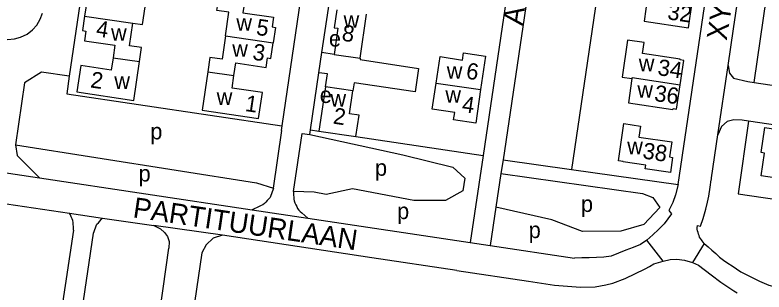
# Model space of a CAD drawing. Extents: x 163012 to 165277, y 382513 to 383987.
# Drawn here: x 164465.3 to 164649.9, y 382827.9 to 382896.1 of the extents above; entities that cross this region are included whole.
import ezdxf

# ---------------------------------------------------------------- set-up
doc = ezdxf.new("R2010")
doc.units = 0
for name, color, linetype in [('BLT_Basislijn', 7, 'Continuous'), ('BLT_Bebouwing', 7, 'Continuous'), ('BLT_Centroide', 7, 'Continuous'), ('BLT_Huisnummer', 7, 'Continuous'), ('BLT_Onderverdeling_panden', 7, 'Continuous'), ('BLT_Plantopo', 7, 'Continuous'), ('BLT_Straatnaam', 7, 'Continuous'), ('BLT_Vlakafsluiter', 7, 'Continuous')]:
    doc.layers.add(name, color=color, linetype=linetype)

msp = doc.modelspace()

# ---------------------------------------------------------------- linework, layer by layer
at = {"layer": 'BLT_Basislijn'}
for p, q in [((164608.33, 383012.59), (164585.62, 382860.44)), ((164601.79, 383003.93), (164580.71, 382861.48)), ((164623.62, 383000.7), (164602.47, 382858.06)), ((164628.79, 382854.35), (164649.95, 382996.86)), ((164647.48, 382879.52), (164660.4, 382966.66)), ((164642.45, 382892.72), (164653.01, 382964.1)), ((164540.96, 382886.85), (164544.17, 382908.56)), ((164641.11, 382883.66), (164642.45, 382892.72)), ((164540.23, 382881.91), (164540.96, 382886.85)), ((164543.97, 382886.41), (164540.96, 382886.85)), ((164564.82, 382882.96), (164563.95, 382877.19)), ((164538.14, 382867.8), (164540.23, 382881.91)), ((164529.03, 382853.43), (164531.13, 382867.66)), ((164531.13, 382868.82), (164530.96, 382867.69)), ((164530.96, 382867.69), (164531.13, 382867.66)), ((164537.98, 382866.66), (164538.14, 382867.8)), ((164538.14, 382867.8), (164540.26, 382867.51)), ((164533.97, 382852.67), (164536.08, 382866.94)), ((164536.08, 382866.94), (164537.98, 382866.66)), ((164549.37, 382866.17), (164580.71, 382861.48)), ((164637.02, 382855.99), (164638.59, 382866.63)), ((164465.48, 382864.11), (164524.84, 382854.78)), ((164580.71, 382861.48), (164577.54, 382840.08)), ((164585.62, 382860.44), (164585.11, 382857.04)), ((164585.62, 382860.44), (164602.47, 382858.06)), ((164403.85, 382858.43), (164478.77, 382847.33)), ((164585.11, 382857.04), (164583.88, 382848.76)), ((164602.47, 382858.06), (164628.79, 382854.35)), ((164471.41, 382855.99), (164523.75, 382848.15)), ((164524.84, 382854.78), (164529.03, 382853.43)), ((164539.07, 382852.47), (164533.97, 382852.67)), ((164478.77, 382847.33), (164486.91, 382846.12)), ((164583.88, 382848.76), (164582.47, 382839.34)), ((164486.91, 382846.12), (164499.57, 382844.24)), ((164537.47, 382846.09), (164577.54, 382840.08)), ((164516.46, 382841.89), (164499.57, 382844.24)), ((164577.54, 382840.08), (164582.47, 382839.34)), ((164498.41, 382804.11), (164503.27, 382838.72)), ((164582.47, 382839.34), (164603.21, 382836.23)), ((164574.25, 382833.19), (164553.3, 382836.29))]:
    msp.add_line(p, q, dxfattribs=at)
for points in [[(164497.18, 382988.9), (164494.52, 382988.07), (164478.67, 382881.05)], [(164541.9, 382982.32), (164547.3, 382978.88), (164531.13, 382868.82)], [(164647.48, 382879.52), (164696.14, 382872.3), (164696.93, 382872.77), (164697.59, 382873.41), (164710.09, 382957.72), (164709.64, 382958.53), (164709, 382959.2), (164660.4, 382966.66)], [(164455.28, 382898.84), (164455.32, 382897.41), (164455.64, 382895.88), (164456.21, 382894.52), (164457.01, 382893.29), (164458.01, 382892.23), (164459.22, 382891.34), (164460.44, 382890.73), (164461.99, 382890.3), (164463.5, 382890.12), (164465.17, 382890.24), (164466.73, 382890.65), (164468.3, 382891.42), (164469.64, 382892.45), (164470.71, 382893.64), (164471.57, 382895.09), (164472.11, 382896.58)], [(164550.42, 382885.46), (164550.37, 382885.16), (164564.82, 382882.96)], [(164641.11, 382883.66), (164641.47, 382881.77), (164642.45, 382880.57), (164645.93, 382879.75), (164647.48, 382879.52)], [(164478.67, 382881.05), (164471.85, 382882.02), (164467.71, 382879.4), (164465.48, 382864.11)], [(164478.67, 382881.05), (164478.14, 382876.67), (164531.13, 382868.82)], [(164541.86, 382878.45), (164542.32, 382881.6), (164540.23, 382881.91)], [(164563.95, 382877.19), (164548.89, 382879.45), (164548.61, 382877.48)], [(164646.13, 382870), (164644.55, 382870.23), (164642.51, 382870.31), (164640.89, 382869.91), (164639.5, 382868.63), (164638.59, 382866.63)], [(164646.13, 382870), (164643.57, 382852.07), (164772.45, 382833.23), (164790.55, 382848.49)], [(164790.55, 382848.49), (164787.78, 382849.06), (164646.13, 382870)], [(164537.98, 382866.66), (164560.93, 382861.71), (164573.25, 382858.6), (164576.19, 382855.91), (164575.7, 382852.79), (164571.44, 382850.45), (164563.67, 382850.41), (164548.53, 382853.27), (164542.04, 382851.89), (164539.07, 382852.47)], [(164465.48, 382864.11), (164465.87, 382861.51), (164471.41, 382855.99)], [(164585.11, 382857.04), (164620.02, 382852.14), (164622.52, 382851.14), (164624.27, 382848.71), (164620.35, 382844.51), (164614.68, 382842.88), (164605.23, 382842.77), (164597.63, 382845.71), (164583.88, 382848.76)], [(164636.66, 382853.69), (164636.94, 382855.56), (164636.97, 382855.7), (164636.99, 382855.85), (164637.02, 382855.99)], [(164529.03, 382853.43), (164528.87, 382852.99), (164528.72, 382852.54), (164528.56, 382852.09), (164528.4, 382851.64), (164528.2, 382851.21), (164527.86, 382850.83), (164527.52, 382850.45), (164527.18, 382850.06), (164526.83, 382849.68), (164526.43, 382849.38), (164525.97, 382849.17), (164525.5, 382848.95), (164523.75, 382848.15)], [(164628.79, 382854.35), (164628.17, 382851.82), (164627.45, 382849.91), (164626.51, 382847.95), (164627.17, 382847.17), (164625.33, 382844.65), (164623.92, 382843.32), (164622.51, 382841.99), (164621.09, 382840.66)], [(164635.58, 382848.27), (164636.02, 382850.05), (164636.33, 382851.53), (164636.66, 382853.69)], [(164533.97, 382852.67), (164533.99, 382852.2), (164534.01, 382851.72), (164534.03, 382851.25), (164534.05, 382850.78), (164534.12, 382850.31), (164534.33, 382849.84), (164534.55, 382849.38), (164534.76, 382848.92), (164534.98, 382848.45), (164535.27, 382848.05), (164535.66, 382847.71), (164536.04, 382847.37), (164537.47, 382846.09)], [(164635.19, 382839.84), (164634.97, 382840.15), (164634.74, 382840.47), (164634.51, 382840.78), (164634.28, 382841.09), (164634.08, 382841.41), (164633.96, 382841.8), (164633.83, 382842.18), (164633.7, 382842.57), (164633.58, 382842.95), (164633.51, 382843.35), (164633.51, 382843.75), (164633.52, 382844.16), (164633.56, 382844.3), (164634.29, 382844.11), (164634.93, 382846.01), (164635.58, 382848.27)], [(164499.57, 382844.24), (164501.17, 382843.43), (164502.16, 382842.59), (164502.94, 382841.54), (164503.32, 382840.32), (164503.27, 382838.72)], [(164516.46, 382841.89), (164514.15, 382841.15), (164512.42, 382839.49), (164511.39, 382837.58)], [(164553.3, 382836.29), (164516.46, 382841.89)], [(164621.09, 382840.66), (164619.49, 382839.63), (164617.69, 382838.89), (164615.89, 382838.16), (164614.1, 382837.43), (164612.3, 382836.69), (164610.49, 382836.47), (164608.67, 382836.41), (164606.85, 382836.35), (164605.03, 382836.29), (164603.21, 382836.23)], [(164635.19, 382839.84), (164636.15, 382839.01), (164637.1, 382838.18), (164638.05, 382837.35), (164639, 382836.51), (164639.98, 382835.71), (164641.05, 382835.01), (164642.11, 382834.3), (164643.18, 382833.6), (164644.24, 382832.89), (164645.35, 382832.26), (164646.5, 382831.71), (164647.65, 382831.15), (164648.8, 382830.6), (164649.95, 382830.05), (164651.14, 382829.61), (164652.34, 382829.22), (164653.54, 382828.83), (164654.75, 382828.44), (164655.95, 382828.04)], [(164511.39, 382837.58), (164501.34, 382769.35), (164495.56, 382731.44)], [(164591.94, 382830.57), (164598.31, 382829.6), (164604.68, 382829.12), (164608.37, 382829.15), (164610.93, 382829.65), (164612.71, 382830.08), (164615.75, 382831.18), (164620.68, 382833.6), (164621.72, 382834.2), (164622.77, 382834.81), (164625.08, 382835.51)], [(164625.08, 382835.51), (164626.81, 382835.86), (164628.47, 382835.97), (164630.39, 382835.73), (164632.31, 382835.2)], [(164632.31, 382835.2), (164633.82, 382834.51), (164636.89, 382832.14), (164639.31, 382830.29)], [(164574.25, 382833.19), (164591.94, 382830.57)], [(164639.31, 382830.29), (164642.52, 382828.15), (164643.29, 382827.72)]]:
    msp.add_lwpolyline(points, dxfattribs=at)
at = {"layer": 'BLT_Bebouwing'}
for p, q in [((164550.42, 382885.46), (164552.01, 382896.32)), ((164543.97, 382886.41), (164550.42, 382885.46)), ((164541.86, 382878.45), (164540.26, 382867.51)), ((164548.61, 382877.48), (164541.86, 382878.45)), ((164540.26, 382867.51), (164549.37, 382866.17))]:
    msp.add_line(p, q, dxfattribs=at)
for points in [[(164492.28, 382904.13), (164491.83, 382901.05), (164484.3, 382902.16), (164483.95, 382899.77), (164483.1, 382899.9), (164482.5, 382895.86)], [(164494.36, 382894.11), (164496.75, 382893.76), (164497.64, 382899.83), (164498.24, 382899.74), (164498.74, 382903.18)], [(164517.2, 382890.97), (164518.04, 382896.81), (164515.12, 382897.23), (164515.63, 382900.72)], [(164522, 382899.75), (164521.53, 382896.68), (164529.04, 382895.57), (164528.69, 382893.17), (164529.54, 382893.04), (164528.98, 382889.24)], [(164621.27, 382900.59), (164620.37, 382894.58), (164631.35, 382892.97), (164632.27, 382899.17)], [(164544.65, 382897.4), (164544, 382892.97), (164544.91, 382892.84), (164543.97, 382886.41)], [(164482.5, 382895.86), (164481.97, 382892.29), (164482.82, 382892.17), (164482.46, 382889.78), (164489.98, 382888.66), (164489.53, 382885.59)], [(164496, 382884.64), (164496.52, 382888.13), (164493.55, 382888.56), (164494.36, 382894.11)], [(164517.2, 382890.97), (164516.37, 382885.23), (164513.39, 382885.66), (164512.88, 382882.16)], [(164629.27, 382878.94), (164630.15, 382884.92), (164629.29, 382885.05), (164629.32, 382885.28), (164620.03, 382886.65), (164620.4, 382889.32), (164616.34, 382889.89), (164615.02, 382880.83), (164617.4, 382880.48)], [(164519.27, 382881.21), (164519.73, 382884.3), (164527.23, 382883.19), (164527.58, 382885.57), (164528.42, 382885.43), (164528.98, 382889.24)], [(164569.12, 382879.34), (164570.09, 382885.86), (164575.64, 382885.03), (164575.89, 382886.77), (164581.31, 382885.97), (164580.1, 382877.73)], [(164489.53, 382885.59), (164489.07, 382882.52), (164481.56, 382883.64), (164480.59, 382877.19), (164494.65, 382875.08), (164496, 382884.64)], [(164512.88, 382882.16), (164511.47, 382872.65), (164525.36, 382870.59), (164526.32, 382877.03), (164518.82, 382878.13), (164519.27, 382881.21)], [(164580.1, 382877.73), (164578.88, 382869.48), (164573.44, 382870.29), (164573.71, 382872.07), (164568.16, 382872.89), (164569.12, 382879.34)], [(164617.4, 382880.48), (164616.51, 382874.47), (164627.5, 382872.84), (164627.54, 382873.09), (164628.39, 382872.96), (164629.27, 382878.94)], [(164549.37, 382866.17), (164550.15, 382871.46), (164547.78, 382871.8), (164548.61, 382877.48)]]:
    msp.add_lwpolyline(points, dxfattribs=at)
for points in [[(164627.42, 382861.04), (164626.88, 382857.35), (164620.69, 382858.26), (164620.81, 382859.13), (164615.25, 382859.94), (164615.27, 382860.03), (164614.08, 382860.21), (164615.41, 382869.36), (164619.48, 382868.75), (164619.08, 382866.05), (164627.2, 382864.85), (164626.66, 382861.17)], [(164650.13, 382868.41), (164653.82, 382867.86), (164653.7, 382867.1), (164657.43, 382866.55), (164655.79, 382855.54), (164649.25, 382856.51), (164650.08, 382862.11), (164649.21, 382862.24)]]:
    msp.add_lwpolyline(points, close=True, dxfattribs=at)
at = {"layer": 'BLT_Onderverdeling_panden'}
for p, q in [((164482.5, 382895.86), (164494.36, 382894.11)), ((164517.2, 382890.97), (164528.98, 382889.24)), ((164489.53, 382885.59), (164496, 382884.64)), ((164512.88, 382882.16), (164519.27, 382881.21)), ((164569.12, 382879.34), (164580.1, 382877.73))]:
    msp.add_line(p, q, dxfattribs=at)
msp.add_lwpolyline([(164617.4, 382880.48), (164617.43, 382880.69), (164629.27, 382878.94)], dxfattribs=at)
at = {"layer": 'BLT_Plantopo'}
for p, q in [((164479.77, 382843.11), (164464.62, 382742.14)), ((164469.57, 382741.4), (164484.71, 382842.37))]:
    msp.add_line(p, q, dxfattribs=at)
for points in [[(164479.77, 382843.11), (164479.75, 382843.59), (164479.73, 382844.06), (164479.71, 382844.53), (164479.69, 382845), (164479.62, 382845.48), (164479.41, 382845.94), (164479.19, 382846.41), (164478.98, 382846.87), (164478.77, 382847.33)], [(164484.71, 382842.37), (164484.87, 382842.82), (164485.02, 382843.26), (164485.18, 382843.71), (164485.34, 382844.16), (164485.54, 382844.59), (164485.88, 382844.97), (164486.22, 382845.35), (164486.57, 382845.73), (164486.91, 382846.12)]]:
    msp.add_lwpolyline(points, dxfattribs=at)
at = {"layer": 'BLT_Vlakafsluiter'}
for p, q in [((164638.59, 382866.63), (164641.11, 382883.66)), ((164444, 382860.1), (164471.41, 382855.99)), ((164523.75, 382848.15), (164537.47, 382846.09)), ((164625.08, 382835.51), (164621.09, 382840.66)), ((164635.19, 382839.84), (164632.31, 382835.2))]:
    msp.add_line(p, q, dxfattribs=at)

# ---------------------------------------------------------------- texts
at = {"layer": 'BLT_Centroide'}
for s, p in [('w', (164519.89, 382892.24)), ('w', (164546.32, 382892.96)), ('w', (164489.01, 382889.77)), ('e', (164542.72, 382888.34)), ('w', (164518.88, 382885.83)), ('w', (164619.08, 382882.27)), ('w', (164571.76, 382880.4)), ('w', (164489.81, 382877.93)), ('w', (164618.73, 382875.76)), ('w', (164515.05, 382873.97)), ('e', (164540.45, 382874.45)), ('w', (164571.41, 382874.52)), ('w', (164543.08, 382873.56)), ('p', (164498.68, 382865.49)), ('w', (164616.23, 382861.84)), ('p', (164554.07, 382856.52)), ('p', (164495.79, 382855.1)), ('p', (164604.83, 382847.61)), ('p', (164559.52, 382845.85)), ('p', (164591.95, 382841.17))]:
    msp.add_text(s, height=4, dxfattribs=at).set_placement(p)
at = {"layer": 'BLT_Huisnummer'}
for s, p in [('32', (164625.98, 382895.08)), ('4', (164485.15, 382890.89)), ('5', (164524.63, 382891.26)), ('8', (164545.73, 382889.83)), ('3', (164523.72, 382885.15)), ('6', (164576.35, 382880.48)), ('34', (164623.56, 382881.34)), ('2', (164483.78, 382878.3)), ('36', (164622.75, 382874.97)), ('1', (164521.89, 382872.49)), ('4', (164575.34, 382872.29)), ('2', (164543.58, 382869.39)), ('38', (164619.87, 382860.81))]:
    msp.add_text(s, height=4, rotation=351.581, dxfattribs=at).set_placement(p)
at = {"layer": 'BLT_Straatnaam'}
for s, rotation, p in [('ALTVIOOLSTRAAT', 81.5819, (164590.38, 382893.41)), ('XYLOFOONLAAN', 81.456, (164640.74, 382889.7)), ('PARTITUURLAAN', 351.5769, (164494.21, 382846.32))]:
    msp.add_text(s, height=5, rotation=rotation, dxfattribs=at).set_placement(p)

doc.saveas('drawing.dxf')
